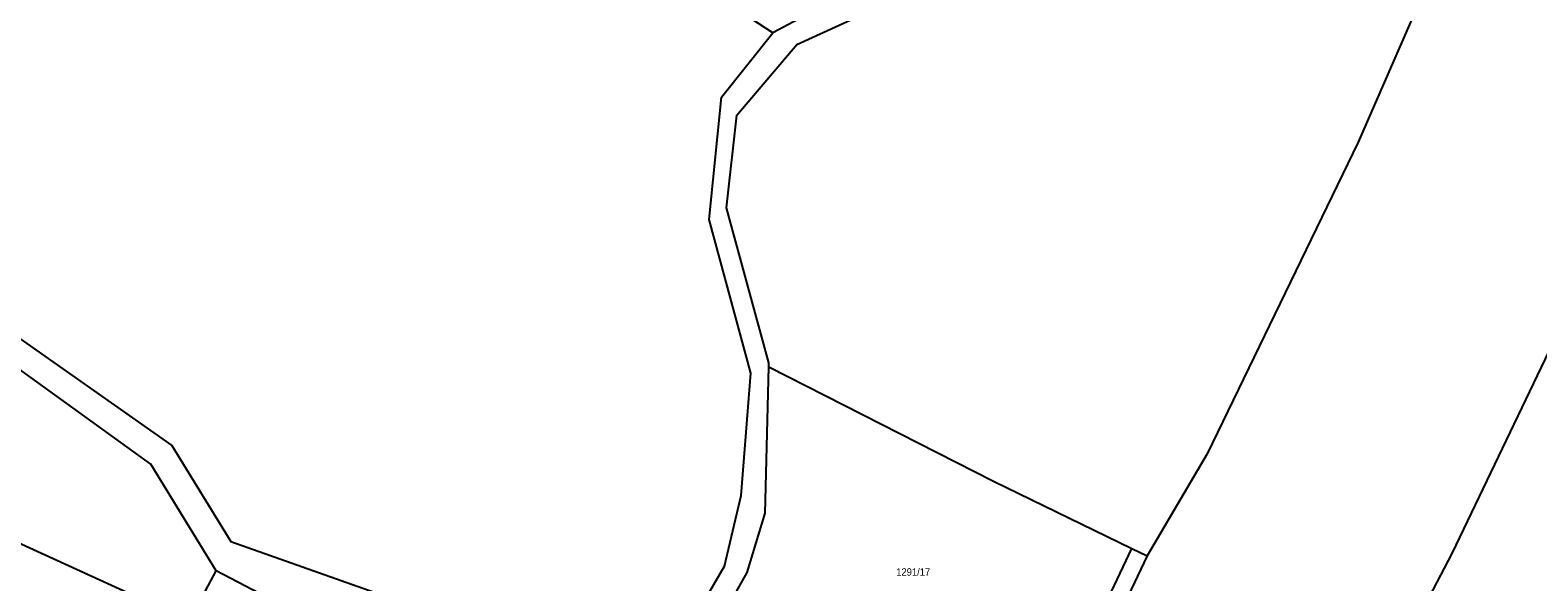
# Model space of a CAD drawing. Extents: x -679733 to -673243, y -1075091 to -1066557.
# Drawn here: x -677968.7 to -677621.9, y -1070175.9 to -1070049.2 of the extents above; entities that cross this region are included whole.
import ezdxf

# ---------------------------------------------------------------- set-up
doc = ezdxf.new("R2010")
doc.units = 0
doc.header["$LTSCALE"] = 0.68
doc.layers.add('1', color=7, linetype='Continuous', lineweight=25)
doc.layers.add('2', color=7, linetype='Continuous')

msp = doc.modelspace()

# ---------------------------------------------------------------- linework, layer by layer
at = {"layer": '1'}
for p, q in [((-677797.85, -1070049.79), (-677872.5, -1070001.1)), ((-677740.82, -1070222.17), (-677715.32, -1070168.27)), ((-677711.74, -1070169.95), (-677737.84, -1070224.53))]:
    msp.add_line(p, q, dxfattribs=at)
for points in [[(-677543.22, -1069801.15), (-677561, -1069854.23), (-677585.31, -1069913.19), (-677593.86, -1069910.68), (-677623.04, -1069982.87), (-677663.22, -1070074.94), (-677697.99, -1070146.52), (-677711.74, -1070169.95)], [(-677490.38, -1069845.96), (-677541.96, -1069957.49), (-677593.5, -1070068.97), (-677641.71, -1070169.41), (-677690.28, -1070262.25)], [(-678041.18, -1069909.02), (-678065.15, -1069950.67), (-678094.01, -1070015.39), (-678107.03, -1070019.76), (-678114.92, -1070033.29), (-678100.58, -1070060.16), (-678084.13, -1070078.81), (-678075.06, -1070085.61), (-678057.81, -1070093.45), (-678042.38, -1070094.58), (-678030.11, -1070109.24), (-678025.36, -1070110.53), (-678005.5, -1070102.65), (-677992.5, -1070105), (-677936.08, -1070144.66), (-677922.53, -1070166.67), (-677871.77, -1070184.59), (-677862.25, -1070209.47), (-677836.26, -1070219.22)], [(-677699.02, -1069950.62), (-677727.92, -1069986.53), (-677756.76, -1070016.9), (-677773.21, -1070036.6), (-677797.85, -1070049.79)], [(-677798.79, -1070126.56), (-677798.76, -1070125.62), (-677808.5, -1070090.03), (-677806.15, -1070068.7), (-677792.35, -1070052.45), (-677770.15, -1070042.36), (-677752.85, -1070019.77), (-677734.25, -1070000.71)], [(-677836.26, -1070219.22), (-677809.01, -1070172.38), (-677805.17, -1070156.15), (-677802.89, -1070127.98), (-677812.51, -1070092.7), (-677809.68, -1070064.56), (-677797.85, -1070049.79)], [(-677925.88, -1070173.41), (-677940.89, -1070148.89), (-677994.8, -1070110.07), (-678007.61, -1070109.88), (-678025.68, -1070115.83), (-678035.07, -1070112.83), (-678044.93, -1070099.85), (-678060.5, -1070099.07), (-678069.75, -1070094.52)], [(-678079.9, -1070112.56), (-678066.78, -1070120.01), (-678024.47, -1070141.35), (-677970.59, -1070167.29), (-677932, -1070184.92), (-677925.88, -1070173.41)], [(-677845.88, -1070257.33), (-677841.59, -1070241.09), (-677803.79, -1070173.83), (-677799.59, -1070160.2), (-677798.79, -1070126.56)], [(-677798.79, -1070126.56), (-677747.07, -1070152.8), (-677715.32, -1070168.27), (-677711.74, -1070169.95)], [(-677895.15, -1070204.18), (-677895.7, -1070189.17), (-677925.88, -1070173.41)]]:
    msp.add_lwpolyline(points, dxfattribs=at)

# ---------------------------------------------------------------- texts
at = {"layer": '2', "width": 0.95}
msp.add_text('1291/17', height=1.7, dxfattribs=at).set_placement((-677769.47, -1070174.529))

doc.saveas('drawing.dxf')
